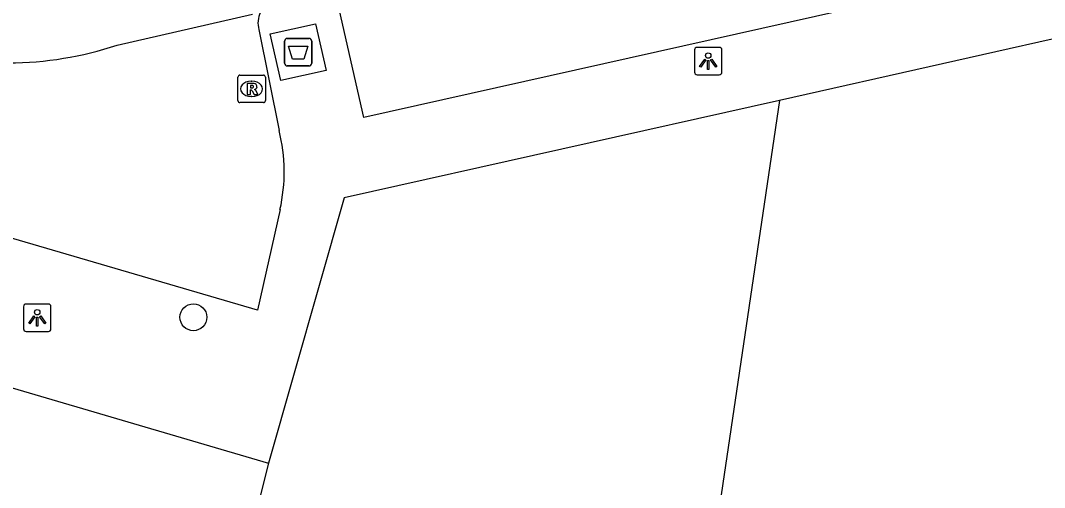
# Model space of a CAD drawing. Extents: x 161772 to 163123, y 383092 to 383917.
# Drawn here: x 163039.08 to 163076.32, y 383682.57 to 383699.56 of the extents above; entities that cross this region are included whole.
import ezdxf

# ---------------------------------------------------------------- set-up
doc = ezdxf.new("R2010")
doc.units = 0
for name, color, linetype in [('IMGEO_Afval_apart_plaats', 7, 'Continuous'), ('IMGEO_Boom', 7, 'Continuous'), ('IMGEO_Lichtpunt', 7, 'Continuous'), ('IMGEO_Pand', 7, 'Continuous'), ('IMGEO_Rijbaan_lokaal_open', 7, 'Continuous'), ('IMGEO_Rioolput', 7, 'Continuous'), ('IMGEO_Voetpad_gesloten', 7, 'Continuous'), ('IMGEO_Voetpad_open', 7, 'Continuous')]:
    doc.layers.add(name, color=color, linetype=linetype)

msp = doc.modelspace()

# ---------------------------------------------------------------- linework, layer by layer
at = {"layer": 'IMGEO_Afval_apart_plaats'}
for p, q in [((163048.781, 383698.906), (163049.571, 383698.906)), ((163049.571, 383698.906), (163048.781, 383698.906)), ((163048.681, 383698.006), (163048.681, 383698.806)), ((163048.681, 383698.806), (163048.681, 383698.006)), ((163049.671, 383698.806), (163049.671, 383698.006)), ((163049.671, 383698.006), (163049.671, 383698.806)), ((163049.571, 383697.906), (163048.781, 383697.906)), ((163048.781, 383697.906), (163049.571, 383697.906))]:
    msp.add_line(p, q, dxfattribs=at)
msp.add_lwpolyline([(163048.824, 383698.62), (163049.528, 383698.62), (163049.379, 383698.15), (163048.973, 383698.15), (163048.824, 383698.62)], dxfattribs=at)
for centre, start, end in [((163048.781, 383698.806), 90, 180), ((163048.781, 383698.806), 90, 180), ((163049.571, 383698.806), 0, 90), ((163049.571, 383698.806), 360, 90), ((163048.781, 383698.006), 180, 270), ((163048.781, 383698.006), 180, 270), ((163049.571, 383698.006), 270, 0), ((163049.571, 383698.006), 270, 0)]:
    msp.add_arc(centre, 0.1, start, end, dxfattribs=at)
at = {"layer": 'IMGEO_Boom'}
msp.add_circle((163045.367, 383688.766), 0.489, dxfattribs=at)
at = {"layer": 'IMGEO_Lichtpunt'}
for p, q in [((163064.491, 383698.581), (163063.683, 383698.581)), ((163064.491, 383698.581), (163063.683, 383698.581)), ((163063.589, 383698.486), (163063.589, 383697.679)), ((163063.589, 383698.486), (163063.589, 383697.679)), ((163064.585, 383697.679), (163064.585, 383698.486)), ((163064.585, 383697.679), (163064.585, 383698.486)), ((163063.683, 383697.585), (163064.491, 383697.585)), ((163063.683, 383697.585), (163064.491, 383697.585)), ((163040.092, 383689.245), (163039.284, 383689.245)), ((163040.092, 383689.245), (163039.284, 383689.245)), ((163039.19, 383689.15), (163039.19, 383688.343)), ((163039.19, 383689.15), (163039.19, 383688.343)), ((163040.186, 383688.343), (163040.186, 383689.15)), ((163040.186, 383688.343), (163040.186, 383689.15)), ((163039.284, 383688.249), (163040.092, 383688.249)), ((163039.284, 383688.249), (163040.092, 383688.249))]:
    msp.add_line(p, q, dxfattribs=at)
for points in [[(163063.963, 383698.15), (163064.002, 383698.122), (163063.814, 383697.86), (163063.776, 383697.887), (163063.963, 383698.15)], [(163064.175, 383698.122), (163064.213, 383698.149), (163064.4, 383697.887), (163064.361, 383697.859), (163064.175, 383698.122)], [(163064.065, 383698.102), (163064.112, 383698.102), (163064.112, 383697.78), (163064.065, 383697.78), (163064.065, 383698.102)], [(163039.564, 383688.814), (163039.603, 383688.786), (163039.415, 383688.524), (163039.377, 383688.551), (163039.564, 383688.814)], [(163039.666, 383688.766), (163039.713, 383688.766), (163039.713, 383688.444), (163039.666, 383688.444), (163039.666, 383688.766)], [(163039.776, 383688.786), (163039.814, 383688.813), (163040.001, 383688.551), (163039.962, 383688.523), (163039.776, 383688.786)]]:
    msp.add_lwpolyline(points, dxfattribs=at)
for centre in [(163064.088, 383698.284), (163039.689, 383688.948)]:
    msp.add_circle(centre, 0.0994, dxfattribs=at)
for centre, start, end in [((163063.683, 383698.486), 90, 180), ((163063.683, 383698.486), 90, 180), ((163064.491, 383698.486), 0, 90), ((163064.491, 383698.486), 0, 90), ((163063.683, 383697.679), 180, 270), ((163063.683, 383697.679), 180, 270), ((163064.491, 383697.679), 270, 0), ((163064.491, 383697.679), 270, 360), ((163039.284, 383689.15), 90, 180), ((163039.284, 383689.15), 90, 180), ((163040.092, 383689.15), 0, 90), ((163040.092, 383689.15), 0, 90), ((163039.284, 383688.343), 180, 270), ((163039.284, 383688.343), 180, 270), ((163040.092, 383688.343), 270, 0), ((163040.092, 383688.343), 270, 360)]:
    msp.add_arc(centre, 0.0946, start, end, dxfattribs=at)
at = {"layer": 'IMGEO_Pand'}
for points in [[(163018.734, 383699.908), (163019.182, 383699.776), (163017.069, 383692.58), (163048.103, 383683.459)], [(163078.539, 383699.313), (163066.681, 383696.654)], [(163066.681, 383696.654), (163050.849, 383693.103), (163048.103, 383683.459)], [(163066.681, 383696.654), (163062.197, 383666.331), (163060.118, 383658.944)], [(163048.103, 383683.459), (163042.973, 383663.058)]]:
    msp.add_lwpolyline(points, dxfattribs=at)
at = {"layer": 'IMGEO_Rijbaan_lokaal_open'}
msp.add_lwpolyline([(163042.591, 383698.662), (163047.521, 383699.791)], dxfattribs=at)
msp.add_arc((163038.568, 383710.82), 12.806, 252.4617, 288.3088, dxfattribs=at)
at = {"layer": 'IMGEO_Rioolput'}
for p, q in [((163046.983, 383696.645), (163046.983, 383697.497)), ((163047.058, 383697.571), (163047.91, 383697.571)), ((163047.984, 383697.497), (163047.984, 383696.645)), ((163047.471, 383697.351), (163047.496, 383697.351)), ((163047.494, 383696.791), (163047.469, 383696.791)), ((163047.91, 383696.571), (163047.058, 383696.571))]:
    msp.add_line(p, q, dxfattribs=at)
for points in [[(163046.983, 383696.645), (163046.983, 383697.497)], [(163047.058, 383697.571), (163047.91, 383697.571)], [(163047.984, 383697.497), (163047.984, 383696.645)], [(163047.572, 383697.269), (163047.32, 383697.271), (163047.32, 383696.871)], [(163047.32, 383696.871), (163047.444, 383696.871), (163047.444, 383697.033), (163047.455, 383697.033)], [(163047.498, 383697.19), (163047.444, 383697.19), (163047.444, 383697.109)], [(163047.444, 383697.109), (163047.496, 383697.109)], [(163047.502, 383697.004), (163047.573, 383696.871), (163047.713, 383696.871), (163047.648, 383696.997)], [(163047.91, 383696.571), (163047.058, 383696.571)]]:
    msp.add_lwpolyline(points, dxfattribs=at)
for centre, radius, start, end in [((163047.06, 383697.495), 0.0765, 91.552, 178.448), ((163047.06, 383697.495), 0.0765, 91.552, 178.448), ((163047.908, 383697.495), 0.0765, 1.552, 88.448), ((163047.908, 383697.495), 0.0765, 1.552, 88.448), ((163047.454, 383696.98), 0.0533, 26.0293, 88.6989), ((163047.48, 383697.298), 0.19, 274.7715, 282.9687), ((163047.504, 383697.094), 0.0964, 77.0061, 93.1865), ((163047.518, 383697.151), 0.0378, 276.6634, 79.6772), ((163047.571, 383697.159), 0.109, 350.3612, 89.416), ((163047.569, 383697.159), 0.112, 277.5842, 350.9817), ((163047.553, 383696.944), 0.108, 29.5134, 73.7905), ((163047.06, 383696.647), 0.0765, 181.552, 268.448), ((163047.06, 383696.647), 0.0765, 181.552, 268.448), ((163047.908, 383696.647), 0.0765, 271.552, 358.448), ((163047.908, 383696.647), 0.0765, 271.552, 358.448)]:
    msp.add_arc(centre, radius, start, end, dxfattribs=at)
for centre, major_axis, ratio, start_param, end_param in [((163047.47, 383697.071), (-0.387, 0.002), 0.722429, 4.712389, 7.853982), ((163047.495, 383697.071), (-0.39, 0.002), 0.717154, 1.570796, 4.712389)]:
    msp.add_ellipse(centre, major_axis=major_axis, ratio=ratio, start_param=start_param, end_param=end_param, dxfattribs=at)
at = {"layer": 'IMGEO_Voetpad_gesloten'}
msp.add_lwpolyline([(163048.546, 383697.371), (163048.164, 383699.073), (163049.807, 383699.442), (163050.189, 383697.74), (163048.546, 383697.371)], dxfattribs=at)
at = {"layer": 'IMGEO_Voetpad_open'}
for points in [[(163071.131, 383703.995), (163071.887, 383700.583), (163051.559, 383696.029), (163050.682, 383699.925), (163050.408, 383700.367)], [(163047.746, 383699.227), (163048.482, 383695.552)], [(163048.516, 383692.68), (163047.699, 383689.026), (163028.881, 383694.524), (163021.734, 383696.596), (163022.063, 383697.704)]]:
    msp.add_lwpolyline(points, dxfattribs=at)
for centre, radius, start, end in [((163048.63, 383699.463), 0.915, 154.5282, 194.9351), ((163042.519, 383694.045), 6.15, 347.1753, 14.1813)]:
    msp.add_arc(centre, radius, start, end, dxfattribs=at)

doc.saveas('drawing.dxf')
